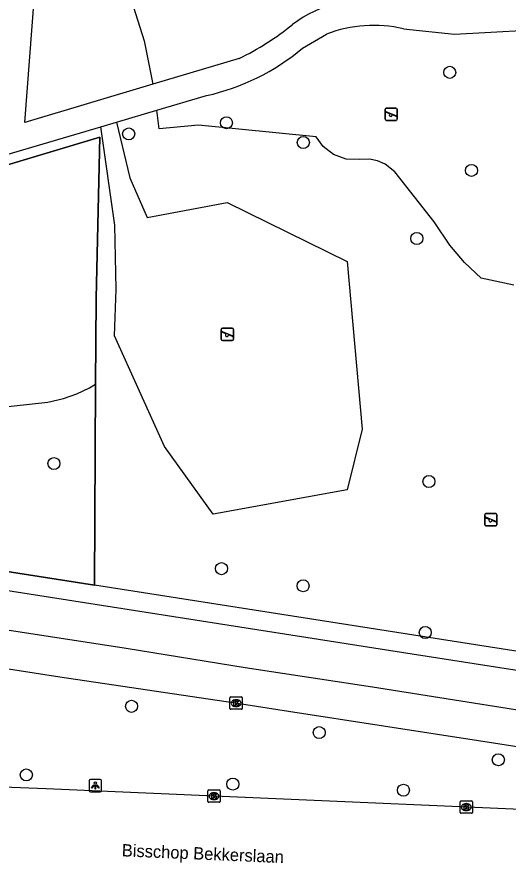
# Model space of a CAD drawing. Extents: x 160732 to 162105, y 387428 to 388479.
# Drawn here: x 160882.7 to 160922.5, y 387482.9 to 387551.5 of the extents above; entities that cross this region are included whole.
import ezdxf

# ---------------------------------------------------------------- set-up
doc = ezdxf.new("R2010")
doc.units = 0
for name, color, linetype in [('IMGEO_Berm_groen', 7, 'Continuous'), ('IMGEO_Boom', 7, 'Continuous'), ('IMGEO_Fietspad_open', 7, 'Continuous'), ('IMGEO_Groenvoorziening', 7, 'Continuous'), ('IMGEO_Hek', 7, 'Continuous'), ('IMGEO_Kolk', 7, 'Continuous'), ('IMGEO_Lichtpunt', 7, 'Continuous'), ('IMGEO_Openbare_ruimte_label', 7, 'Continuous'), ('IMGEO_Rijbaan_lokaal_gesloten', 7, 'Continuous'), ('IMGEO_Speelvoorziening', 7, 'Continuous'), ('IMGEO_Voetpad_open', 7, 'Continuous')]:
    doc.layers.add(name, color=color, linetype=linetype)

msp = doc.modelspace()

# ---------------------------------------------------------------- linework, layer by layer
at = {"layer": 'IMGEO_Berm_groen'}
for points in [[(160800.367, 387617.785), (160806.924, 387518.259), (160889.009, 387505.413)], [(160978.599, 387495.229), (160959.916, 387496.024), (160946.169, 387496.849), (160936.309, 387498.011), (160889.009, 387505.413)]]:
    msp.add_lwpolyline(points, dxfattribs=at)
at = {"layer": 'IMGEO_Boom'}
for centre in [(160917.813, 387547.016), (160899.699, 387542.93), (160891.771, 387542.021), (160905.938, 387541.325), (160919.578, 387539.065), (160915.146, 387533.543), (160885.707, 387515.286), (160916.129, 387513.834), (160899.298, 387506.764), (160905.921, 387505.375), (160915.832, 387501.588), (160892.004, 387495.598), (160907.23, 387493.465), (160921.759, 387491.265), (160883.467, 387490.031), (160900.222, 387489.291), (160914.06, 387488.79)]:
    msp.add_circle(centre, 0.489, dxfattribs=at)
at = {"layer": 'IMGEO_Fietspad_open'}
for points in [[(160801.558, 387514.26), (160820.517, 387511.401), (160862.38, 387504.81), (160891.554, 387500.319), (160901.233, 387498.754), (160911.562, 387497.191), (160935.793, 387493.329), (160945.905, 387492.112), (160955.896, 387491.483), (160964.882, 387491.216), (161000, 387489.783), (161032.946, 387488.45), (161079.41, 387486.41), (161134.151, 387484.191)], [(160967.502, 387488.005), (160955.792, 387488.482), (160945.779, 387489.15), (160935.786, 387490.359), (160920.142, 387492.807), (160904.738, 387495.178), (160900.412, 387495.865), (160886.183, 387497.972), (160869.321, 387500.586), (160856.279, 387502.542), (160818.903, 387508.372), (160803.597, 387510.687)]]:
    msp.add_lwpolyline(points, dxfattribs=at)
at = {"layer": 'IMGEO_Groenvoorziening'}
for points in [[(160885.073, 387565.72), (160885.251, 387565.579), (160886.658, 387564.263), (160887.92, 387562.807), (160889.023, 387561.227), (160889.954, 387559.541), (160890.705, 387557.766), (160891.265, 387555.923), (160891.63, 387554.031), (160893.021, 387549.569), (160893.725, 387546.052)], [(160923.011, 387529.746), (160920.367, 387530.317), (160919.026, 387531.589), (160917.826, 387532.995), (160916.56, 387534.884), (160913.354, 387538.945), (160912.575, 387539.573), (160911.964, 387539.844), (160911.309, 387539.981), (160910.491, 387539.96), (160909.411, 387539.988), (160908.393, 387540.348), (160907.535, 387541.005), (160906.978, 387541.785), (160897.436, 387542.742), (160894.237, 387542.434), (160894.06, 387543.946)], [(160890.787, 387542.981), (160891.863, 387538.451), (160893.283, 387535.251), (160899.751, 387536.449), (160909.498, 387531.666), (160910.7, 387518.069), (160909.482, 387513.159), (160898.635, 387511.189), (160894.685, 387516.677), (160890.626, 387525.655), (160890.766, 387529.424), (160890.644, 387534.616), (160889.508, 387542.603)], [(160889.09, 387521.715), (160889.124, 387528.613), (160889.126, 387528.71), (160889.423, 387541.764), (160871.468, 387536.378)], [(160866.788, 387520.842), (160873.019, 387520.521), (160875.261, 387519.198), (160885.212, 387520.263), (160886.493, 387520.555), (160887.57, 387520.932), (160888.602, 387521.419), (160889.09, 387521.715)], [(160889.009, 387505.413), (160889.09, 387521.715)]]:
    msp.add_lwpolyline(points, dxfattribs=at)
at = {"layer": 'IMGEO_Hek'}
for points in [[(160889.009, 387505.413), (160806.924, 387518.259), (160800.367, 387617.785)], [(160864.194, 387525.427), (160866.25, 387525.619), (160865.585, 387531.836), (160865.349, 387534.543), (160889.423, 387541.764), (160889.126, 387528.71)], [(160889.126, 387528.71), (160889.124, 387528.613), (160889.09, 387521.715)], [(160889.09, 387521.715), (160889.009, 387505.413)], [(160978.599, 387495.229), (160959.916, 387496.024), (160946.169, 387496.849), (160936.309, 387498.011), (160889.009, 387505.413)]]:
    msp.add_lwpolyline(points, dxfattribs=at)
at = {"layer": 'IMGEO_Kolk'}
for p, q in [((160900.063, 387496.354), (160900.915, 387496.354)), ((160899.988, 387495.428), (160899.988, 387496.28)), ((160900.476, 387496.134), (160900.501, 387496.134)), ((160900.989, 387496.28), (160900.989, 387495.428)), ((160900.915, 387495.354), (160900.063, 387495.354)), ((160900.499, 387495.574), (160900.474, 387495.574)), ((160898.268, 387488.812), (160899.12, 387488.812)), ((160898.193, 387487.886), (160898.193, 387488.738)), ((160898.681, 387488.592), (160898.706, 387488.592)), ((160899.194, 387488.738), (160899.194, 387487.886)), ((160899.12, 387487.812), (160898.268, 387487.812)), ((160898.704, 387488.032), (160898.679, 387488.032)), ((160918.655, 387486.997), (160918.655, 387487.849)), ((160918.73, 387487.923), (160919.582, 387487.923)), ((160919.143, 387487.703), (160919.168, 387487.703)), ((160919.656, 387487.849), (160919.656, 387486.997)), ((160919.582, 387486.923), (160918.73, 387486.923)), ((160919.166, 387487.143), (160919.141, 387487.143))]:
    msp.add_line(p, q, dxfattribs=at)
for points in [[(160900.063, 387496.354), (160900.915, 387496.354)], [(160899.988, 387495.428), (160899.988, 387496.28)], [(160900.309, 387496.054), (160900.432, 387496.054), (160900.432, 387495.903), (160900.562, 387496.054), (160900.726, 387496.054), (160900.58, 387495.903), (160900.733, 387495.654), (160900.581, 387495.654), (160900.496, 387495.818), (160900.432, 387495.751), (160900.432, 387495.654), (160900.309, 387495.654), (160900.309, 387496.054)], [(160900.989, 387496.28), (160900.989, 387495.428)], [(160900.915, 387495.354), (160900.063, 387495.354)], [(160898.268, 387488.812), (160899.12, 387488.812)], [(160898.193, 387487.886), (160898.193, 387488.738)], [(160898.514, 387488.512), (160898.637, 387488.512), (160898.637, 387488.361), (160898.767, 387488.512), (160898.931, 387488.512), (160898.785, 387488.361), (160898.938, 387488.112), (160898.786, 387488.112), (160898.701, 387488.276), (160898.637, 387488.209), (160898.637, 387488.112), (160898.514, 387488.112), (160898.514, 387488.512)], [(160899.194, 387488.738), (160899.194, 387487.886)], [(160899.12, 387487.812), (160898.268, 387487.812)], [(160918.655, 387486.997), (160918.655, 387487.849)], [(160918.73, 387487.923), (160919.582, 387487.923)], [(160918.976, 387487.623), (160919.099, 387487.623), (160919.099, 387487.472), (160919.229, 387487.623), (160919.393, 387487.623), (160919.247, 387487.472), (160919.4, 387487.223), (160919.248, 387487.223), (160919.163, 387487.387), (160919.099, 387487.32), (160919.099, 387487.223), (160918.976, 387487.223), (160918.976, 387487.623)], [(160919.656, 387487.849), (160919.656, 387486.997)], [(160919.582, 387486.923), (160918.73, 387486.923)]]:
    msp.add_lwpolyline(points, dxfattribs=at)
for centre, start, end in [((160900.065, 387496.278), 91.55205, 178.44795), ((160900.065, 387496.278), 91.55205, 178.44795), ((160900.913, 387496.278), 1.55205, 88.44795), ((160900.913, 387496.278), 1.55205, 88.44795), ((160900.065, 387495.43), 181.55205, 268.44795), ((160900.065, 387495.43), 181.55205, 268.44795), ((160900.913, 387495.43), 271.55205, 358.44795), ((160900.913, 387495.43), 271.55205, 358.44795), ((160898.27, 387488.736), 91.55205, 178.44795), ((160898.27, 387488.736), 91.55205, 178.44795), ((160899.118, 387488.736), 1.55205, 88.44795), ((160899.118, 387488.736), 1.55205, 88.44795), ((160898.27, 387487.888), 181.55205, 268.44795), ((160898.27, 387487.888), 181.55205, 268.44795), ((160899.118, 387487.888), 271.55205, 358.44795), ((160899.118, 387487.888), 271.55205, 358.44795), ((160918.732, 387487.847), 91.55205, 178.44795), ((160918.732, 387487.847), 91.55205, 178.44795), ((160919.58, 387487.847), 1.55205, 88.44795), ((160919.58, 387487.847), 1.55205, 88.44795), ((160918.732, 387486.999), 181.55205, 268.44795), ((160918.732, 387486.999), 181.55205, 268.44795), ((160919.58, 387486.999), 271.55205, 358.44795), ((160919.58, 387486.999), 271.55205, 358.44795)]:
    msp.add_arc(centre, 0.0765, start, end, dxfattribs=at)
for centre, major_axis, ratio, start_param, end_param in [((160900.475, 387495.854), (-0.387, 0.002), 0.722429, 4.712389, 7.853982), ((160900.5, 387495.854), (-0.39, 0.002), 0.717154, 1.570796, 4.712389), ((160898.68, 387488.312), (-0.387, 0.002), 0.722429, 4.712389, 7.853982), ((160898.705, 387488.312), (-0.39, 0.002), 0.717154, 1.570796, 4.712389), ((160919.142, 387487.423), (-0.387, 0.002), 0.722429, 4.712389, 7.853982), ((160919.167, 387487.423), (-0.39, 0.002), 0.717154, 1.570796, 4.712389)]:
    msp.add_ellipse(centre, major_axis=major_axis, ratio=ratio, start_param=start_param, end_param=end_param, dxfattribs=at)
at = {"layer": 'IMGEO_Lichtpunt'}
for p, q in [((160888.567, 387489.574), (160888.567, 387488.767)), ((160888.567, 387489.574), (160888.567, 387488.767)), ((160889.469, 387489.669), (160888.661, 387489.669)), ((160889.469, 387489.669), (160888.661, 387489.669)), ((160889.563, 387488.767), (160889.563, 387489.574)), ((160889.563, 387488.767), (160889.563, 387489.574)), ((160888.661, 387488.673), (160889.469, 387488.673)), ((160888.661, 387488.673), (160889.469, 387488.673))]:
    msp.add_line(p, q, dxfattribs=at)
for points in [[(160888.941, 387489.238), (160888.98, 387489.21), (160888.792, 387488.948), (160888.754, 387488.975), (160888.941, 387489.238)], [(160889.043, 387489.19), (160889.09, 387489.19), (160889.09, 387488.868), (160889.043, 387488.868), (160889.043, 387489.19)], [(160889.153, 387489.21), (160889.191, 387489.237), (160889.378, 387488.975), (160889.339, 387488.947), (160889.153, 387489.21)]]:
    msp.add_lwpolyline(points, dxfattribs=at)
msp.add_circle((160889.066, 387489.372), 0.0994, dxfattribs=at)
for centre, start, end in [((160888.661, 387489.574), 90, 180), ((160888.661, 387489.574), 90, 180), ((160889.469, 387489.574), 0, 90), ((160889.469, 387489.574), 0, 90), ((160888.661, 387488.767), 180, 270), ((160888.661, 387488.767), 180, 270), ((160889.469, 387488.767), 270, 0), ((160889.469, 387488.767), 270, 360)]:
    msp.add_arc(centre, 0.0946, start, end, dxfattribs=at)
at = {"layer": 'IMGEO_Rijbaan_lokaal_gesloten'}
msp.add_lwpolyline([(160967.389, 387485.255), (160931.04, 387486.905), (160885.08, 387488.902), (160838.998, 387490.678), (160828.034, 387490.964), (160819.656, 387491.664), (160814.456, 387492.174), (160811.057, 387492.644), (160803.557, 387493.68)], dxfattribs=at)
at = {"layer": 'IMGEO_Speelvoorziening'}
for p, q in [((160912.565, 387543.223), (160912.565, 387544.023)), ((160912.565, 387544.023), (160912.565, 387543.223)), ((160912.948, 387543.651), (160912.609, 387543.788)), ((160912.634, 387543.848), (160913.51, 387543.495)), ((160912.665, 387544.123), (160913.455, 387544.123)), ((160913.455, 387544.123), (160912.665, 387544.123)), ((160913.555, 387544.023), (160913.555, 387543.223)), ((160913.555, 387543.223), (160913.555, 387544.023)), ((160913.455, 387543.123), (160912.665, 387543.123)), ((160912.665, 387543.123), (160913.455, 387543.123)), ((160913.486, 387543.435), (160913.146, 387543.572)), ((160899.275, 387525.369), (160899.275, 387526.169)), ((160899.275, 387526.169), (160899.275, 387525.369)), ((160899.658, 387525.797), (160899.319, 387525.934)), ((160899.344, 387525.994), (160900.22, 387525.641)), ((160899.375, 387526.269), (160900.165, 387526.269)), ((160900.165, 387526.269), (160899.375, 387526.269)), ((160900.265, 387526.169), (160900.265, 387525.369)), ((160900.265, 387525.369), (160900.265, 387526.169)), ((160900.165, 387525.269), (160899.375, 387525.269)), ((160899.375, 387525.269), (160900.165, 387525.269)), ((160900.196, 387525.581), (160899.856, 387525.718)), ((160920.654, 387510.329), (160920.654, 387511.129)), ((160920.654, 387511.129), (160920.654, 387510.329)), ((160921.037, 387510.757), (160920.698, 387510.894)), ((160920.723, 387510.954), (160921.599, 387510.601)), ((160920.754, 387511.229), (160921.544, 387511.229)), ((160921.544, 387511.229), (160920.754, 387511.229)), ((160921.644, 387511.129), (160921.644, 387510.329)), ((160921.644, 387510.329), (160921.644, 387511.129)), ((160921.544, 387510.229), (160920.754, 387510.229)), ((160920.754, 387510.229), (160921.544, 387510.229)), ((160921.575, 387510.541), (160921.235, 387510.678))]:
    msp.add_line(p, q, dxfattribs=at)
for centre, radius, start, end in [((160912.665, 387544.023), 0.1, 90, 180), ((160912.665, 387544.023), 0.1, 90, 180), ((160912.622, 387543.818), 0.0327, 68.07798, 248.07798), ((160913.455, 387544.023), 0.1, 0, 90), ((160913.455, 387544.023), 0.1, 360, 90), ((160912.665, 387543.223), 0.1, 180, 270), ((160912.665, 387543.223), 0.1, 180, 270), ((160913.027, 387543.561), 0.12, 130.99278, 5.16318), ((160913.455, 387543.223), 0.1, 270, 0), ((160913.455, 387543.223), 0.1, 270, 0), ((160913.498, 387543.465), 0.0327, 248.07798, 68.07798), ((160899.375, 387526.169), 0.1, 90, 180), ((160899.375, 387526.169), 0.1, 90, 180), ((160899.332, 387525.964), 0.0327, 68.07798, 248.07798), ((160900.165, 387526.169), 0.1, 0, 90), ((160900.165, 387526.169), 0.1, 360, 90), ((160899.375, 387525.369), 0.1, 180, 270), ((160899.375, 387525.369), 0.1, 180, 270), ((160899.737, 387525.707), 0.12, 130.99278, 5.16318), ((160900.165, 387525.369), 0.1, 270, 0), ((160900.165, 387525.369), 0.1, 270, 0), ((160900.208, 387525.611), 0.0327, 248.07798, 68.07798), ((160920.754, 387511.129), 0.1, 90, 180), ((160920.754, 387511.129), 0.1, 90, 180), ((160920.711, 387510.924), 0.0327, 68.07798, 248.07798), ((160921.544, 387511.129), 0.1, 0, 90), ((160921.544, 387511.129), 0.1, 360, 90), ((160920.754, 387510.329), 0.1, 180, 270), ((160920.754, 387510.329), 0.1, 180, 270), ((160921.116, 387510.667), 0.12, 130.99278, 5.16318), ((160921.544, 387510.329), 0.1, 270, 0), ((160921.544, 387510.329), 0.1, 270, 0), ((160921.587, 387510.571), 0.0327, 248.07798, 68.07798)]:
    msp.add_arc(centre, radius, start, end, dxfattribs=at)
at = {"layer": 'IMGEO_Voetpad_open'}
for points in [[(160893.725, 387546.052), (160883.338, 387542.952), (160885.073, 387565.72)], [(160914.054, 387550.547), (160918.209, 387550.105), (160927.045, 387550.589), (160958.854, 387554.401), (160966.948, 387554.984)], [(160905.862, 387548.967), (160907.827, 387550.117)], [(160900.725, 387548.141), (160893.725, 387546.052)], [(160894.06, 387543.946), (160898.078, 387545.131)], [(160890.787, 387542.981), (160894.06, 387543.946)], [(160871.223, 387537.209), (160889.508, 387542.603)], [(160889.508, 387542.603), (160890.787, 387542.981)], [(160803.773, 387517.234), (160913.899, 387500), (160936.105, 387496.525), (160946.036, 387495.354), (160959.839, 387494.526), (160979.097, 387493.706), (160979.317, 387493.697)]]:
    msp.add_lwpolyline(points, dxfattribs=at)
for centre, radius, start, end in [((160911.015, 387543.01), 9.884, 79.71114, 126.98679), ((160890.93, 387568.326), 22.436, 295.88596, 309.06155), ((160911.636, 387540.254), 10.573, 76.78153, 111.11895), ((160894.147, 387562.923), 18.221, 282.4585, 310.01018)]:
    msp.add_arc(centre, radius, start, end, dxfattribs=at)

# ---------------------------------------------------------------- texts
at = {"layer": 'IMGEO_Openbare_ruimte_label'}
msp.add_text('Bisschop Bekkerslaan', height=1, rotation=357.59259, dxfattribs=at).set_placement((160891.196, 387483.432))

doc.saveas('drawing.dxf')
